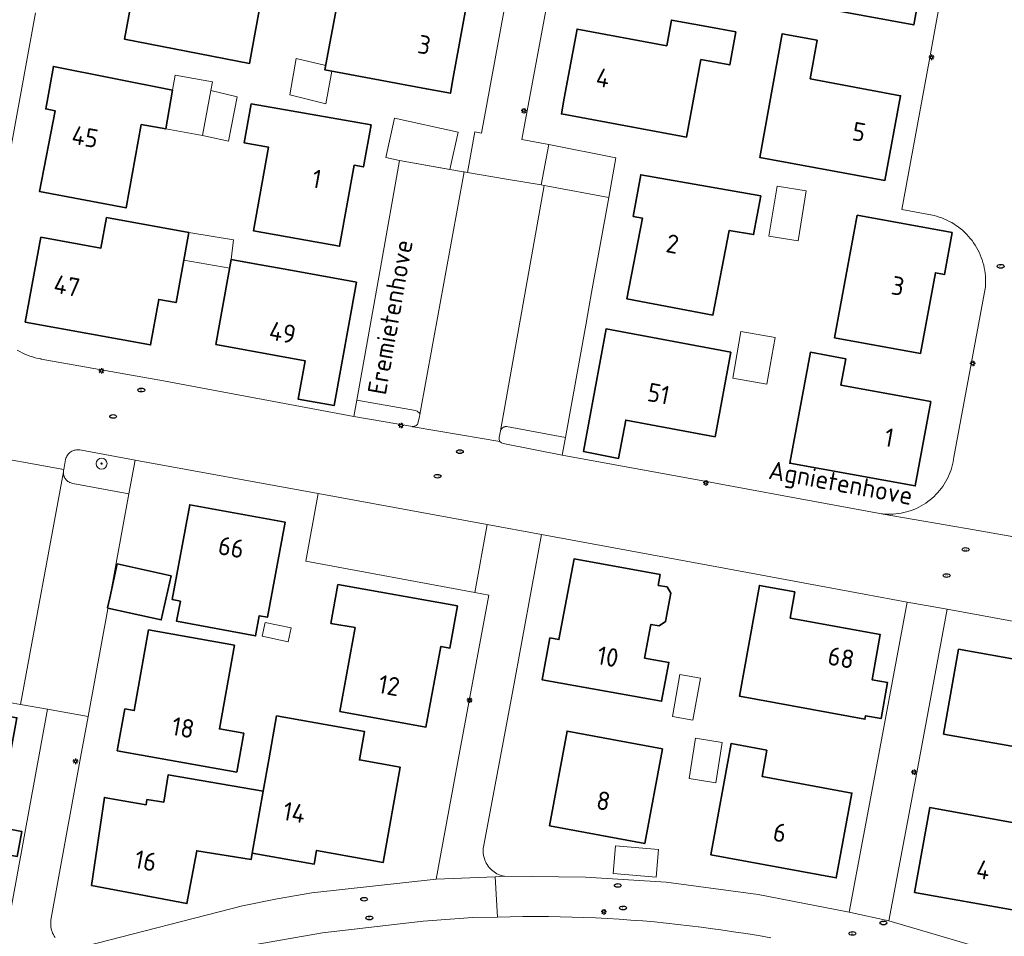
# Model space of a CAD drawing. Header units: metres. Extents: x 152610 to 160096, y 456114 to 462495.
# Tile 533 of 938: x 158532 to 158604, y 459910 to 459977. Entities that reach past the tile are written whole.
import ezdxf
from ezdxf.enums import TextEntityAlignment as Align

# ---------------------------------------------------------------- set-up
doc = ezdxf.new("R2010")
doc.units = ezdxf.units.M
doc.header["$LTSCALE"] = 0.5
doc.layers.get('0').update_dxf_attribs({"linetype": 'CONTINUOUS'})
for name, color, linetype, lineweight in [('B-PV-GR-BOOM-S', 251, 'CONTINUOUS', 25), ('B-PV-GR-HAAG-GV', 251, 'CONTINUOUS', 13), ('B-PV-IE-MEUBILAIR-S', 251, 'CONTINUOUS', 25), ('B-PV-OG-BEBOUWING-GV', 6, 'CONTINUOUS', 35), ('B-PV-OG-BEBOUWING-T18', 1, 'CONTINUOUS', 18), ('B-PV-OG-BEBOUWING_OVERBOUWING-GV', 251, 'CONTINUOUS', 18), ('B-PV-OG-BEBOUWING_SCHUUR-GV', 251, 'CONTINUOUS', 18), ('B-PV-OG-TOPOGRAFIE-T18', 1, 'CONTINUOUS', 18), ('B-PV-VH-ONVERHARD_ZAND-GV', 251, 'CONTINUOUS', 18), ('B-PV-VH-OPENVERHARDING_BETONSTRAATSTEEN-GV', 251, 'CONTINUOUS', 18)]:
    doc.layers.add(name, color=color, linetype=linetype, lineweight=lineweight)
doc.styles.add('NLCS-ISO', font='NLCS-ISO.ttf')
doc.styles.add('NLCS-ISO-M750-T18', font='NLCS-ISO.ttf', dxfattribs={"height": 1.35})

# ---------------------------------------------------------------- blocks, each defined once
blk = doc.blocks.new('SIE-MEUBILAIR_PAAL_LICHTMAST-SO')
for points in [[(-0.62, 0), (-1, 0)], [(-0.71, 0.71), (-0.44, 0.44)], [(0, 1), (0, 0.62)], [(0.44, 0.44), (0.71, 0.71)], [(1, 0), (0.62, 0)], [(-0.71, -0.71), (-0.44, -0.44)], [(0, -0.62), (0, -1)], [(0.44, -0.44), (0.71, -0.71)]]:
    blk.add_lwpolyline(points)
blk.add_circle((0, 0), 0.5)
blk = doc.blocks.new('SIE-MEUBILAIR_PUT_RIOOLPUT-SO')
blk.add_ellipse((0, 0), major_axis=(1.25, 0), ratio=0.54)
at = {"style": 'NLCS-ISO'}
blk.add_text('ri', height=0.75, dxfattribs=at).set_placement((-0.04, 0.07), align=Align.MIDDLE_CENTER)
blk = doc.blocks.new('SGR-BOOM_GBKN-SO')
at = {"linetype": 'ByBlock', "lineweight": 18}
h = blk.add_hatch(color=0, dxfattribs=at)
h.dxf.hatch_style = 1
edge = h.paths.add_edge_path()
edge.add_arc((0, 0), 0.25, 0, 360)
at = {"color": 0, "linetype": 'ByBlock', "lineweight": 18}
for radius in [2, 0.25]:
    blk.add_circle((0, 0), radius, dxfattribs=at)
at = {"color": 0, "linetype": 'ByBlock', "lineweight": 18, "style": 'NLCS-ISO'}
blk.add_attdef('SOORT', (2.5, 0), '', height=1.5, dxfattribs=at)

msp = doc.modelspace()

# ---------------------------------------------------------------- linework, layer by layer
at = {"layer": 'B-PV-GR-HAAG-GV', "flags": 128}
for points in [[(158560.87, 459948.36), (158556.583, 459949.123), (158556.37, 459947.94), (158560.64, 459947.19), (158560.762, 459947.222), (158560.812, 459947.231), (158560.882, 459947.257), (158560.945, 459947.297), (158560.998, 459947.349), (158561.039, 459947.412), (158561.16, 459947.93), (158561.185, 459948.065), (158561.176, 459948.103), (158561.147, 459948.163), (158561.1, 459948.225), (158561.042, 459948.277), (158560.974, 459948.316)], [(158567.462, 459947.192), (158567.455, 459947.193), (158567.448, 459947.193), (158567.44, 459947.193), (158567.433, 459947.193), (158567.426, 459947.193), (158567.419, 459947.192), (158567.412, 459947.192), (158567.405, 459947.192), (158567.398, 459947.191), (158567.391, 459947.19), (158567.384, 459947.189), (158567.376, 459947.188), (158567.37, 459947.187), (158567.363, 459947.186), (158567.356, 459947.184), (158567.348, 459947.183), (158567.342, 459947.181), (158567.335, 459947.179), (158567.328, 459947.177), (158567.322, 459947.174), (158567.315, 459947.172), (158567.309, 459947.17), (158567.302, 459947.167), (158567.295, 459947.165), (158567.289, 459947.162), (158567.282, 459947.159), (158567.276, 459947.157), (158567.269, 459947.154), (158567.263, 459947.151), (158567.257, 459947.147), (158567.25, 459947.144), (158567.244, 459947.141), (158567.238, 459947.137), (158567.232, 459947.134), (158567.226, 459947.13), (158567.22, 459947.126), (158567.214, 459947.122), (158567.208, 459947.118), (158567.203, 459947.114), (158567.197, 459947.11), (158567.191, 459947.105), (158567.186, 459947.101), (158567.18, 459947.096), (158567.175, 459947.092), (158567.17, 459947.087), (158567.165, 459947.082), (158567.159, 459947.077), (158567.154, 459947.072), (158567.149, 459947.067), (158567.144, 459947.062), (158567.14, 459947.057), (158567.135, 459947.052), (158567.13, 459947.046), (158567.126, 459947.041), (158567.122, 459947.035), (158567.117, 459947.029), (158567.113, 459947.024), (158567.109, 459947.018), (158567.105, 459947.012), (158567.101, 459947.006), (158567.098, 459947), (158567.094, 459946.994), (158567.09, 459946.988), (158567.087, 459946.982), (158567.083, 459946.976), (158567.08, 459946.969), (158567.05, 459946.89), (158566.95, 459946.41), (158566.941, 459946.256), (158566.999, 459946.112), (158567.108, 459946.009), (158567.25, 459945.96), (158571.54, 459945.12), (158571.768, 459946.393), (158567.49, 459947.19), (158567.483, 459947.191), (158567.476, 459947.192), (158567.469, 459947.192)], [(158536.365, 459945.51), (158536.279, 459945.512), (158536.194, 459945.506), (158536.109, 459945.491), (158536.026, 459945.47), (158535.946, 459945.44), (158535.869, 459945.403), (158535.795, 459945.359), (158535.726, 459945.308), (158535.662, 459945.252), (158535.603, 459945.189), (158535.551, 459945.121), (158535.505, 459945.049), (158535.466, 459944.973), (158535.434, 459944.893), (158535.41, 459944.81), (158535.28, 459944.07), (158535.262, 459943.992), (158535.256, 459943.938), (158535.252, 459943.912), (158535.251, 459943.832), (158535.257, 459943.752), (158535.271, 459943.673), (158535.293, 459943.596), (158535.322, 459943.522), (158535.359, 459943.451), (158535.402, 459943.383), (158535.452, 459943.321), (158535.508, 459943.264), (158535.57, 459943.212), (158535.636, 459943.167), (158535.707, 459943.129), (158535.781, 459943.098), (158535.857, 459943.075), (158535.93, 459943.06), (158540.009, 459942.293), (158540.46, 459944.76), (158536.45, 459945.5)]]:
    msp.add_lwpolyline(points, close=True, dxfattribs=at)
at = {"layer": 'B-PV-OG-BEBOUWING-GV', "flags": 128}
for points in [[(158592.689, 459986.066), (158589.528, 459986.632), (158589.44, 459986.14), (158587.054, 459986.567), (158586.475, 459983.373), (158588.861, 459982.946), (158587.98, 459978.09), (158597.11, 459976.42), (158598.23, 459982.59), (158592.26, 459983.673)], [(158552.745, 459978.469), (158553.4, 459982.091), (158550.42, 459982.63), (158547.87, 459983.11), (158547.36, 459980.32), (158540.83, 459981.53), (158539.7, 459975.37), (158548.79, 459973.62), (158549.684, 459978.563), (158552.665, 459978.024)], [(158555.187, 459978.044), (158554.27, 459973.14), (158561.66, 459971.76), (158563.4, 459971.44), (158563.61, 459972.59), (158564.53, 459977.6), (158559.979, 459978.458), (158560.386, 459980.793), (158553.4, 459982.091), (158552.745, 459978.469)], [(158582.06, 459976.29), (158579.48, 459976.77), (158579.14, 459974.9), (158572.62, 459976.11), (158571.68, 459971.08), (158571.47, 459969.94), (158580.58, 459968.25), (158581.618, 459973.89), (158583.717, 459973.503), (158584.158, 459975.904)], [(158590.09, 459975.3), (158587.54, 459975.77), (158585.9, 459966.78), (158595.01, 459965.1), (158596.15, 459971.26), (158589.58, 459972.5)], [(158543.19, 459971.68), (158534.52, 459973.39), (158533.97, 459970.3), (158534.64, 459970.17), (158533.52, 459964.29), (158539.81, 459963.1), (158540.91, 459969.17), (158542.69, 459968.85)], [(158557.63, 459969.14), (158548.91, 459970.67), (158548.39, 459967.84), (158550.17, 459967.52), (158549.07, 459961.44), (158555.34, 459960.32), (158556.4, 459966.21), (158557.07, 459966.09)], [(158585.97, 459963.99), (158577.25, 459965.52), (158576.7, 459962.49), (158577.37, 459962.36), (158576.24, 459956.48), (158582.5, 459955.31), (158583.68, 459961.47), (158585.46, 459961.16)], [(158533.61, 459960.98), (158532.48, 459954.8), (158541.59, 459953.14), (158542.188, 459956.445), (158543.441, 459956.214), (158544.376, 459961.306), (158538.391, 459962.405), (158537.982, 459960.177)], [(158599.9, 459961.32), (158592.99, 459962.57), (158591.34, 459953.66), (158597.6, 459952.52), (158598.68, 459958.39), (158599.35, 459958.27)], [(158549.18, 459959.036), (158547.46, 459959.35), (158546.34, 459953.17), (158552.83, 459951.99), (158552.32, 459949.2), (158554.94, 459948.72), (158556.56, 459957.69), (158551.64, 459958.587)], [(158583.81, 459952.62), (158574.72, 459954.3), (158573.08, 459945.39), (158575.64, 459944.88), (158576.16, 459947.67), (158582.65, 459946.46)], [(158592.16, 459952.12), (158589.59, 459952.6), (158588.09, 459944.53), (158597.21, 459942.88), (158598.34, 459949.01), (158591.81, 459950.22)], [(158543.76, 459934.501), (158543.488, 459933.033), (158549.228, 459931.971), (158549.5, 459933.439), (158550.09, 459933.33), (158551.37, 459940.25), (158544.44, 459941.51), (158543.17, 459934.61)], [(158578.67, 459936.43), (158572.4, 459937.57), (158571.3, 459931.7), (158570.64, 459931.82), (158570.08, 459928.77), (158578.76, 459927.22), (158579.29, 459930.04), (158577.53, 459930.35), (158577.991, 459932.807), (158578.595, 459932.701), (158579.047, 459933.016), (158579.433, 459935.075), (158579.163, 459935.527), (158578.523, 459935.644)], [(158543.079, 459936.338), (158539.17, 459937.201), (158538.626, 459934.74), (158538.463, 459934), (158538.49, 459933.994), (158542.372, 459933.137)], [(158563.91, 459934.16), (158555.22, 459935.7), (158554.71, 459932.88), (158556.47, 459932.57), (158555.36, 459926.48), (158561.62, 459925.33), (158562.71, 459931.2), (158563.37, 459931.08)], [(158588.46, 459935.17), (158585.88, 459935.64), (158584.42, 459927.59), (158593.55, 459925.91), (158593.596, 459926.161), (158594.724, 459925.956), (158595.199, 459928.57), (158594.071, 459928.775), (158594.67, 459932.07), (158588.12, 459933.26)], [(158547.7, 459931.3), (158541.45, 459932.41), (158540.4, 459926.54), (158539.73, 459926.66), (158539.17, 459923.62), (158547.86, 459922.06), (158548.37, 459924.89), (158546.6, 459925.2)], [(158609.83, 459931.27), (158607.21, 459931.74), (158606.87, 459929.83), (158600.37, 459931), (158599.27, 459924.83), (158608.39, 459923.21)], [(158526.103, 459917.84), (158525.952, 459917.005), (158531.896, 459915.924), (158532.226, 459917.743), (158529.749, 459918.194), (158530.64, 459923.08), (158531.31, 459922.96), (158531.87, 459926.01), (158523.18, 459927.57), (158522.66, 459924.77), (158524.43, 459924.44), (158523.3, 459918.35)], [(158548.983, 459916.173), (158553.492, 459915.373), (158553.668, 459916.362), (158558.51, 459915.49), (158559.74, 459922.42), (158556.786, 459922.944), (158557.153, 459925.011), (158550.754, 459926.148), (158550.187, 459922.957), (158549.78, 459920.665)], [(158578.82, 459923.75), (158571.89, 459925.05), (158570.61, 459918.16), (158577.54, 459916.87)], [(158586.42, 459923.65), (158583.82, 459924.13), (158582.35, 459916.04), (158591.47, 459914.36), (158592.61, 459920.53), (158586.08, 459921.74)], [(158549.78, 459920.665), (158542.869, 459921.852), (158542.565, 459919.875), (158541.329, 459920.065), (158541.262, 459919.682), (158538.487, 459920.17), (158538.237, 459920.214), (158537.3, 459913.82), (158544.24, 459912.5), (158544.952, 459916.334), (158548.898, 459915.693), (158548.983, 459916.173)], [(158607.72, 459919.75), (158605.14, 459920.22), (158604.8, 459918.3), (158598.27, 459919.48), (158597.17, 459913.31), (158604.56, 459911.99), (158606.27, 459911.68)]]:
    msp.add_lwpolyline(points, close=True, dxfattribs=at)
at = {"layer": 'B-PV-OG-BEBOUWING_OVERBOUWING-GV', "flags": 128}
for points in [[(158554.331, 459973.464), (158552.172, 459973.972), (158551.717, 459971.337), (158554.338, 459970.673), (158554.781, 459973.044), (158554.27, 459973.14)], [(158563.958, 459968.615), (158559.339, 459969.634), (158558.705, 459966.763), (158559.697, 459966.544), (158563.359, 459965.901)], [(158575.436, 459966.755), (158570.558, 459967.719), (158570.013, 459964.772), (158570.212, 459964.735), (158570.493, 459964.683), (158574.915, 459963.863)], [(158551.811, 459932.556), (158549.92, 459932.947), (158549.712, 459931.94), (158551.604, 459931.549)]]:
    msp.add_lwpolyline(points, close=True, dxfattribs=at)
at = {"layer": 'B-PV-OG-BEBOUWING_SCHUUR-GV', "flags": 128}
for points in [[(158545.367, 459968.381), (158545.979, 459971.648), (158546.097, 459972.279), (158543.368, 459972.753), (158543.19, 459971.68), (158542.69, 459968.85)], [(158547.9, 459971.19), (158545.979, 459971.648), (158545.367, 459968.381), (158547.259, 459967.968)], [(158589.29, 459964.34), (158587.176, 459964.689), (158586.574, 459961.052), (158588.688, 459960.702)], [(158547.62, 459960.776), (158544.376, 459961.306), (158544.006, 459959.291), (158547.345, 459958.715), (158547.46, 459959.35)], [(158587.016, 459953.669), (158584.538, 459954.109), (158583.936, 459950.719), (158586.415, 459950.279)], [(158581.583, 459928.901), (158580.1, 459929.17), (158579.546, 459926.114), (158581.029, 459925.845)], [(158583.176, 459924.224), (158581.225, 459924.533), (158580.759, 459921.596), (158582.71, 459921.287)], [(158578.546, 459916.432), (158575.408, 459916.705), (158575.232, 459914.688), (158578.371, 459914.415)]]:
    msp.add_lwpolyline(points, close=True, dxfattribs=at)
at = {"layer": 'B-PV-VH-ONVERHARD_ZAND-GV', "flags": 128}
for points in [[(158560.87, 459948.36), (158556.583, 459949.123), (158556.37, 459947.94), (158560.64, 459947.19), (158560.762, 459947.222), (158560.812, 459947.231), (158560.882, 459947.257), (158560.945, 459947.297), (158560.998, 459947.349), (158561.039, 459947.412), (158561.16, 459947.93), (158561.185, 459948.065), (158561.176, 459948.103), (158561.147, 459948.163), (158561.1, 459948.225), (158561.042, 459948.277), (158560.974, 459948.316)], [(158567.462, 459947.192), (158567.455, 459947.193), (158567.448, 459947.193), (158567.44, 459947.193), (158567.433, 459947.193), (158567.426, 459947.193), (158567.419, 459947.192), (158567.412, 459947.192), (158567.405, 459947.192), (158567.398, 459947.191), (158567.391, 459947.19), (158567.384, 459947.189), (158567.376, 459947.188), (158567.37, 459947.187), (158567.363, 459947.186), (158567.356, 459947.184), (158567.348, 459947.183), (158567.342, 459947.181), (158567.335, 459947.179), (158567.328, 459947.177), (158567.322, 459947.174), (158567.315, 459947.172), (158567.309, 459947.17), (158567.302, 459947.167), (158567.295, 459947.165), (158567.289, 459947.162), (158567.282, 459947.159), (158567.276, 459947.157), (158567.269, 459947.154), (158567.263, 459947.151), (158567.257, 459947.147), (158567.25, 459947.144), (158567.244, 459947.141), (158567.238, 459947.137), (158567.232, 459947.134), (158567.226, 459947.13), (158567.22, 459947.126), (158567.214, 459947.122), (158567.208, 459947.118), (158567.203, 459947.114), (158567.197, 459947.11), (158567.191, 459947.105), (158567.186, 459947.101), (158567.18, 459947.096), (158567.175, 459947.092), (158567.17, 459947.087), (158567.165, 459947.082), (158567.159, 459947.077), (158567.154, 459947.072), (158567.149, 459947.067), (158567.144, 459947.062), (158567.14, 459947.057), (158567.135, 459947.052), (158567.13, 459947.046), (158567.126, 459947.041), (158567.122, 459947.035), (158567.117, 459947.029), (158567.113, 459947.024), (158567.109, 459947.018), (158567.105, 459947.012), (158567.101, 459947.006), (158567.098, 459947), (158567.094, 459946.994), (158567.09, 459946.988), (158567.087, 459946.982), (158567.083, 459946.976), (158567.08, 459946.969), (158567.05, 459946.89), (158566.95, 459946.41), (158566.941, 459946.256), (158566.999, 459946.112), (158567.108, 459946.009), (158567.25, 459945.96), (158571.54, 459945.12), (158571.768, 459946.393), (158567.49, 459947.19), (158567.483, 459947.191), (158567.476, 459947.192), (158567.469, 459947.192)], [(158536.365, 459945.51), (158536.279, 459945.512), (158536.194, 459945.506), (158536.109, 459945.491), (158536.026, 459945.47), (158535.946, 459945.44), (158535.869, 459945.403), (158535.795, 459945.359), (158535.726, 459945.308), (158535.662, 459945.252), (158535.603, 459945.189), (158535.551, 459945.121), (158535.505, 459945.049), (158535.466, 459944.973), (158535.434, 459944.893), (158535.41, 459944.81), (158535.28, 459944.07), (158535.262, 459943.992), (158535.256, 459943.938), (158535.252, 459943.912), (158535.251, 459943.832), (158535.257, 459943.752), (158535.271, 459943.673), (158535.293, 459943.596), (158535.322, 459943.522), (158535.359, 459943.451), (158535.402, 459943.383), (158535.452, 459943.321), (158535.508, 459943.264), (158535.57, 459943.212), (158535.636, 459943.167), (158535.707, 459943.129), (158535.781, 459943.098), (158535.857, 459943.075), (158535.93, 459943.06), (158540.009, 459942.293), (158540.46, 459944.76), (158536.45, 459945.5)]]:
    msp.add_lwpolyline(points, close=True, dxfattribs=at)
at = {"layer": 'B-PV-VH-OPENVERHARDING_BETONSTRAATSTEEN-GV', "flags": 128}
for points in [[(158572.13, 460018.201), (158569.23, 460018.62), (158568.15, 460012.92), (158566.19, 460002.09), (158571.64, 460001.09), (158571.44, 460000), (158569.64, 459990.22), (158567.65, 459979.38), (158565.659, 459968.544), (158565.178, 459968.628), (158564.656, 459965.674), (158567.485, 459965.198), (158570.013, 459964.772), (158570.558, 459967.719), (158568.608, 459968.081), (158570.6, 459978.91), (158572.59, 459989.73), (158574.481, 460000), (158574.58, 460000.54), (158575.488, 460005.465), (158569.98, 460006.46), (158571.088, 460012.513)], [(158564.323, 459965.732), (158559.697, 459966.544), (158558.31, 459958.75), (158556.583, 459949.123), (158560.87, 459948.36), (158560.974, 459948.316), (158561.042, 459948.277), (158561.1, 459948.225), (158561.147, 459948.163), (158561.176, 459948.103), (158561.185, 459948.065), (158564.399, 459965.719)], [(158564.656, 459965.674), (158564.399, 459965.719), (158561.185, 459948.065), (158561.16, 459947.93), (158561.039, 459947.412), (158560.998, 459947.349), (158560.945, 459947.297), (158560.882, 459947.257), (158560.812, 459947.231), (158560.762, 459947.222), (158560.64, 459947.19), (158560.647, 459947.189), (158560.653, 459947.188), (158560.66, 459947.187), (158560.666, 459947.186), (158560.673, 459947.185), (158560.679, 459947.184), (158560.686, 459947.183), (158560.693, 459947.183), (158564.134, 459946.598), (158566.999, 459946.112), (158566.941, 459946.256), (158566.95, 459946.41), (158567.05, 459946.89), (158570.212, 459964.735), (158570.013, 459964.772), (158567.485, 459965.198)], [(158570.493, 459964.683), (158570.212, 459964.735), (158567.05, 459946.89), (158567.08, 459946.969), (158567.083, 459946.976), (158567.087, 459946.982), (158567.09, 459946.988), (158567.094, 459946.994), (158567.098, 459947), (158567.101, 459947.006), (158567.105, 459947.012), (158567.109, 459947.018), (158567.113, 459947.024), (158567.117, 459947.029), (158567.122, 459947.035), (158567.126, 459947.041), (158567.13, 459947.046), (158567.135, 459947.052), (158567.14, 459947.057), (158567.144, 459947.062), (158567.149, 459947.067), (158567.154, 459947.072), (158567.159, 459947.077), (158567.165, 459947.082), (158567.17, 459947.087), (158567.175, 459947.092), (158567.18, 459947.096), (158567.186, 459947.101), (158567.191, 459947.105), (158567.197, 459947.11), (158567.203, 459947.114), (158567.208, 459947.118), (158567.214, 459947.122), (158567.22, 459947.126), (158567.226, 459947.13), (158567.232, 459947.134), (158567.238, 459947.137), (158567.244, 459947.141), (158567.25, 459947.144), (158567.257, 459947.147), (158567.263, 459947.151), (158567.269, 459947.154), (158567.276, 459947.157), (158567.282, 459947.159), (158567.289, 459947.162), (158567.295, 459947.165), (158567.302, 459947.167), (158567.309, 459947.17), (158567.315, 459947.172), (158567.322, 459947.174), (158567.328, 459947.177), (158567.335, 459947.179), (158567.342, 459947.181), (158567.348, 459947.183), (158567.356, 459947.184), (158567.363, 459947.186), (158567.37, 459947.187), (158567.376, 459947.188), (158567.384, 459947.189), (158567.391, 459947.19), (158567.398, 459947.191), (158567.405, 459947.192), (158567.412, 459947.192), (158567.419, 459947.192), (158567.426, 459947.193), (158567.433, 459947.193), (158567.44, 459947.193), (158567.448, 459947.193), (158567.455, 459947.193), (158567.462, 459947.192), (158567.469, 459947.192), (158567.476, 459947.192), (158567.483, 459947.191), (158567.49, 459947.19), (158571.768, 459946.393), (158573.24, 459954.57), (158573.5, 459955.99), (158573.67, 459956.95), (158574.915, 459963.863)], [(158535.28, 459944.07), (158528.82, 459945.23), (158525.71, 459928.14), (158532.121, 459926.986), (158535.252, 459943.912), (158535.256, 459943.938), (158535.262, 459943.992)], [(158535.251, 459943.832), (158535.252, 459943.912), (158532.121, 459926.986), (158534.1, 459926.63), (158537.045, 459926.094), (158538.48, 459933.94), (158538.49, 459933.994), (158538.463, 459934), (158538.626, 459934.74), (158540.009, 459942.293), (158535.93, 459943.06), (158535.857, 459943.075), (158535.781, 459943.098), (158535.707, 459943.129), (158535.636, 459943.167), (158535.57, 459943.212), (158535.508, 459943.264), (158535.452, 459943.321), (158535.402, 459943.383), (158535.359, 459943.451), (158535.322, 459943.522), (158535.293, 459943.596), (158535.271, 459943.673), (158535.257, 459943.752)], [(158566.08, 459940.08), (158553.79, 459942.33), (158552.89, 459937.4), (158565.183, 459935.119)], [(158570.022, 459939.35), (158566.08, 459940.08), (158565.183, 459935.119), (158566.2, 459934.93), (158564.09, 459923.61), (158562.36, 459914.28), (158566.646, 459914.453), (158567.33, 459914.48), (158567.25, 459914.497), (158567.131, 459914.529), (158567.014, 459914.568), (158566.9, 459914.615), (158566.79, 459914.669), (158566.683, 459914.73), (158566.581, 459914.798), (158566.483, 459914.873), (158566.39, 459914.954), (158566.303, 459915.04), (158566.221, 459915.133), (158566.146, 459915.23), (158566.077, 459915.332), (158566.014, 459915.438), (158565.959, 459915.548), (158565.911, 459915.661), (158565.871, 459915.777), (158565.838, 459915.896), (158565.813, 459916.016), (158565.796, 459916.138), (158565.787, 459916.261), (158565.786, 459916.384), (158565.793, 459916.507), (158565.807, 459916.629), (158565.83, 459916.75), (158567.91, 459927.84)], [(158599.53, 459933.92), (158596.623, 459934.421), (158594.49, 459922.99), (158592.41, 459911.88), (158595.3, 459911.23), (158597.39, 459922.43)]]:
    msp.add_lwpolyline(points, close=True, dxfattribs=at)
for points in [[(158600.19, 459984.59), (158598.22, 459973.79), (158596.25, 459962.99), (158598.48, 459962.57), (158598.578, 459962.547), (158598.769, 459962.496), (158598.959, 459962.437), (158599.146, 459962.37), (158599.331, 459962.296), (158599.512, 459962.214), (158599.69, 459962.126), (158599.864, 459962.03), (158600.034, 459961.927), (158600.2, 459961.817), (158600.362, 459961.701), (158600.518, 459961.579), (158600.67, 459961.45), (158600.816, 459961.315), (158600.956, 459961.175), (158601.091, 459961.029), (158601.22, 459960.878), (158601.343, 459960.721), (158601.459, 459960.56), (158601.569, 459960.394), (158601.672, 459960.224), (158601.768, 459960.05), (158601.857, 459959.872), (158601.938, 459959.691), (158602.013, 459959.507), (158602.08, 459959.32), (158602.139, 459959.13), (158602.191, 459958.938), (158602.235, 459958.744), (158602.271, 459958.549), (158602.299, 459958.352), (158602.319, 459958.154), (158602.331, 459957.956), (158602.335, 459957.757), (158602.332, 459957.558), (158602.32, 459957.36), (158600.02, 459944.97), (158599.999, 459944.816), (158599.965, 459944.625), (158599.923, 459944.435), (158599.874, 459944.247), (158599.817, 459944.061), (158599.752, 459943.878), (158599.68, 459943.698), (158599.601, 459943.52), (158599.514, 459943.346), (158599.42, 459943.176), (158599.319, 459943.01), (158599.212, 459942.848), (158599.098, 459942.691), (158598.977, 459942.538), (158598.851, 459942.391), (158598.718, 459942.249), (158598.58, 459942.112), (158598.436, 459941.982), (158598.287, 459941.857), (158598.133, 459941.738), (158597.974, 459941.626), (158597.811, 459941.521), (158597.643, 459941.423), (158597.472, 459941.331), (158597.297, 459941.247), (158597.119, 459941.169), (158596.937, 459941.1), (158596.753, 459941.037), (158596.567, 459940.983), (158596.378, 459940.936), (158596.188, 459940.897), (158595.996, 459940.865), (158595.803, 459940.842), (158595.609, 459940.827), (158595.415, 459940.819), (158595.22, 459940.82), (158595.026, 459940.829), (158594.833, 459940.845), (158594.64, 459940.87), (158594.886, 459940.827), (158601.64, 459939.654), (158608.889, 459938.382)], [(158530.77, 459963.86), (158533.22, 459977.29)], [(158608.889, 459938.382), (158601.64, 459939.654), (158594.886, 459940.827), (158594.64, 459940.87), (158587.65, 459942.16), (158585.31, 459942.59), (158582.04, 459943.19), (158571.54, 459945.12), (158567.25, 459945.96), (158567.108, 459946.009), (158566.999, 459946.112), (158564.134, 459946.598), (158560.693, 459947.183), (158560.686, 459947.183), (158560.679, 459947.184), (158560.673, 459947.185), (158560.666, 459947.186), (158560.66, 459947.187), (158560.653, 459947.188), (158560.647, 459947.189), (158560.64, 459947.19), (158556.37, 459947.94), (158542.54, 459950.52), (158533.64, 459952.11), (158533.604, 459952.116), (158533.405, 459952.157), (158533.207, 459952.205), (158533.012, 459952.26), (158532.818, 459952.323), (158532.628, 459952.394), (158532.44, 459952.473), (158532.256, 459952.558), (158532.075, 459952.651), (158531.898, 459952.751)], [(158528.82, 459945.23), (158535.28, 459944.07), (158535.41, 459944.81), (158535.434, 459944.893), (158535.466, 459944.973), (158535.505, 459945.049), (158535.551, 459945.121), (158535.603, 459945.189), (158535.662, 459945.252), (158535.726, 459945.308), (158535.795, 459945.359), (158535.869, 459945.403), (158535.946, 459945.44), (158536.026, 459945.47), (158536.109, 459945.491), (158536.194, 459945.506), (158536.279, 459945.512), (158536.365, 459945.51), (158536.45, 459945.5), (158540.46, 459944.76), (158553.79, 459942.33), (158566.08, 459940.08), (158570.022, 459939.35), (158583.32, 459936.9), (158593.509, 459935.001), (158596.623, 459934.421), (158599.53, 459933.92), (158609.7, 459932.04)], [(158534.641, 459910.032), (158534.577, 459910.132), (158534.519, 459910.237), (158534.469, 459910.345), (158534.426, 459910.457), (158534.39, 459910.571), (158534.362, 459910.687), (158534.342, 459910.805), (158534.33, 459910.924), (158534.326, 459911.044), (158534.33, 459911.163), (158534.342, 459911.282), (158534.361, 459911.4), (158534.37, 459911.44), (158536.5, 459923.12), (158537.045, 459926.094), (158534.1, 459926.63), (158530.65, 459907.79)], [(158526.13, 459903.53), (158539.64, 459907.06), (158544.48, 459908.33), (158549.255, 459909.517), (158554.1, 459910.37), (158561.41, 459911.21), (158565.035, 459911.478), (158566.828, 459911.514), (158566.646, 459914.453), (158562.36, 459914.28), (158553.33, 459913.28), (158550.791, 459912.854), (158548.27, 459912.33), (158536.76, 459909.38), (158536.647, 459909.34), (158536.532, 459909.308), (158536.415, 459909.284), (158536.363, 459909.277), (158530.65, 459907.79)], [(158601.306, 459909.475), (158595.3, 459911.23), (158592.41, 459911.88), (158585.78, 459913.152), (158579.09, 459914.05), (158573.216, 459914.429), (158567.33, 459914.48), (158566.646, 459914.453), (158566.828, 459911.514), (158568.67, 459911.55), (158568.821, 459911.552), (158569.679, 459911.556), (158570.536, 459911.552), (158571.394, 459911.54), (158572.251, 459911.52), (158573.108, 459911.492), (158573.965, 459911.457), (158574.821, 459911.413), (158575.677, 459911.361), (158576.533, 459911.301), (158577.388, 459911.234), (158578.242, 459911.158), (158579.095, 459911.074), (158579.948, 459910.983), (158580.799, 459910.883), (158581.65, 459910.775), (158582.5, 459910.66), (158583.08, 459910.581), (158583.989, 459910.451), (158584.897, 459910.312), (158585.804, 459910.166), (158586.71, 459910.012)]]:
    msp.add_lwpolyline(points, dxfattribs=at)

# ---------------------------------------------------------------- block references
at = {"layer": 'B-PV-GR-BOOM-S', "xscale": 0.2, "yscale": 0.2, "zscale": 0.2}
msp.add_blockref('SGR-BOOM_GBKN-SO', (158538.027, 459944.502), dxfattribs=at)
at = {"layer": 'B-PV-IE-MEUBILAIR-S', "xscale": 0.2, "yscale": 0.2, "zscale": 0.2}
for name, p in [('SIE-MEUBILAIR_PAAL_LICHTMAST-SO', (158598.394, 459974.057)), ('SIE-MEUBILAIR_PAAL_LICHTMAST-SO', (158568.741, 459970.165)), ('SIE-MEUBILAIR_PUT_RIOOLPUT-SO', (158603.432, 459958.855)), ('SIE-MEUBILAIR_PAAL_LICHTMAST-SO', (158601.392, 459951.787)), ('SIE-MEUBILAIR_PAAL_LICHTMAST-SO', (158538.018, 459951.255)), ('SIE-MEUBILAIR_PUT_RIOOLPUT-SO', (158540.917, 459949.854)), ('SIE-MEUBILAIR_PUT_RIOOLPUT-SO', (158538.866, 459947.933)), ('SIE-MEUBILAIR_PAAL_LICHTMAST-SO', (158559.808, 459947.275)), ('SIE-MEUBILAIR_PUT_RIOOLPUT-SO', (158564.088, 459945.371)), ('SIE-MEUBILAIR_PUT_RIOOLPUT-SO', (158562.464, 459943.584)), ('SIE-MEUBILAIR_PAAL_LICHTMAST-SO', (158581.98, 459943.097)), ('SIE-MEUBILAIR_PUT_RIOOLPUT-SO', (158600.879, 459938.257)), ('SIE-MEUBILAIR_PUT_RIOOLPUT-SO', (158599.497, 459936.36)), ('SIE-MEUBILAIR_PAAL_LICHTMAST-SO', (158564.794, 459927.3)), ('SIE-MEUBILAIR_PAAL_LICHTMAST-SO', (158536.13, 459922.846)), ('SIE-MEUBILAIR_PAAL_LICHTMAST-SO', (158597.123, 459922.055)), ('SIE-MEUBILAIR_PUT_RIOOLPUT-SO', (158575.577, 459913.817)), ('SIE-MEUBILAIR_PUT_RIOOLPUT-SO', (158557.124, 459912.815)), ('SIE-MEUBILAIR_PAAL_LICHTMAST-SO', (158574.564, 459911.889)), ('SIE-MEUBILAIR_PUT_RIOOLPUT-SO', (158575.96, 459912.178)), ('SIE-MEUBILAIR_PUT_RIOOLPUT-SO', (158557.507, 459911.45)), ('SIE-MEUBILAIR_PUT_RIOOLPUT-SO', (158594.901, 459911.086)), ('SIE-MEUBILAIR_PUT_RIOOLPUT-SO', (158592.638, 459910.327))]:
    msp.add_blockref(name, p, dxfattribs=at)

# ---------------------------------------------------------------- texts
at = {"layer": 'B-PV-OG-BEBOUWING-T18', "style": 'NLCS-ISO-M750-T18'}
for s, rotation, p in [('3', 349.6, (158561.506, 459974.971)), ('4', 349.5, (158574.503, 459972.567)), ('45', 349.9, (158536.824, 459968.276)), ('5', 349.5, (158593.122, 459968.635)), ('1', 349.6, (158553.682, 459965.22)), ('2', 349.7, (158579.556, 459960.488)), ('47', 349.6, (158535.504, 459957.44)), ('3', 349.8, (158595.955, 459957.427)), ('49', 349.6, (158551.198, 459954.035)), ('51', 348.7, (158578.546, 459949.59)), ('1', 349.6, (158595.316, 459946.398)), ('66', 349.7, (158547.458, 459938.42)), ('10', 349.9, (158574.859, 459930.456)), ('68', 349.7, (158591.824, 459930.392)), ('12', 349.6, (158558.942, 459928.364)), ('18', 349.8, (158543.957, 459925.301)), ('8', 349.5, (158574.533, 459919.973)), ('14', 349.9, (158552.047, 459919.128)), ('6', 349.6, (158587.363, 459917.659)), ('16', 349.2, (158541.237, 459915.616)), ('4', 349.9, (158602.161, 459914.956))]:
    msp.add_text(s, height=1.35, rotation=rotation, dxfattribs=at).set_placement(p, align=Align.MIDDLE)
at = {"layer": 'B-PV-OG-TOPOGRAFIE-T18', "style": 'NLCS-ISO-M750-T18'}
for s, rotation, p in [('Eremietenhove', 80, (158559.021, 459955.166)), ('Agnietenhove', 349.5, (158591.771, 459942.908))]:
    msp.add_text(s, height=1.35, rotation=rotation, dxfattribs=at).set_placement(p, align=Align.MIDDLE)

doc.saveas('drawing.dxf')
